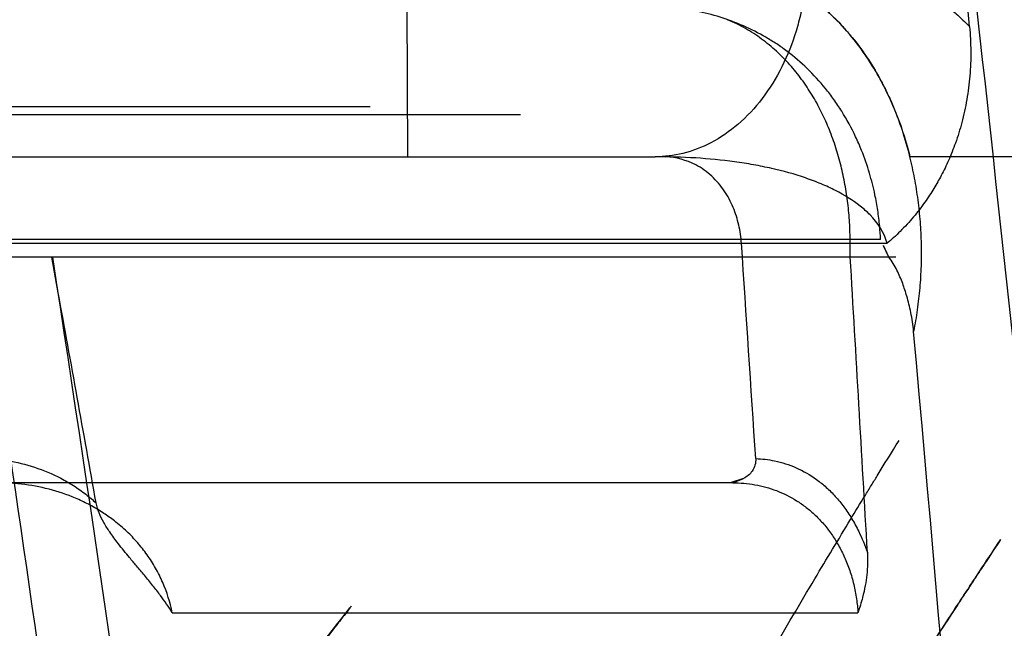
# Model space of a CAD drawing. Header units: millimetres. Extents: x 0 to 297, y 0 to 210.
# Tile 272 of 401: x 147.7575 to 147.8556, y 158.6695 to 158.7301. Entities that reach past the tile are written whole.
import ezdxf

# ---------------------------------------------------------------- set-up
doc = ezdxf.new("R2010")
doc.units = ezdxf.units.MM
doc.header["$LTSCALE"] = 16.335
doc.layers.add('INTFCLR_1', color=7, linetype='CONTINUOUS')
doc.layers.add('INTFCLR_144815', color=7, linetype='CONTINUOUS')

msp = doc.modelspace()

# ---------------------------------------------------------------- linework, layer by layer
at = {"layer": 'INTFCLR_1', "color": 6, "linetype": 'Continuous'}
for p, q in [((147.505664, 158.721488), (147.792409, 158.721488)), ((147.505664, 158.720683), (147.80739, 158.720683))]:
    msp.add_line(p, q, dxfattribs=at)
at = {"layer": 'INTFCLR_1', "color": 9, "linetype": 'Continuous'}
msp.add_open_spline([(147.773921, 158.650128), (147.774498, 158.650893), (147.775629, 158.652387), (147.777774, 158.655211), (147.781023, 158.659462), (147.784237, 158.663629), (147.787803, 158.668214), (147.788845, 158.66955), (147.790572, 158.671753), (147.789918, 158.670919), (147.789358, 158.670204), (147.787168, 158.667402), (147.783821, 158.663094), (147.780213, 158.658405), (147.777649, 158.655045), (147.776575, 158.653633), (147.774844, 158.651352), (147.770753, 158.645935), (147.764022, 158.636882), (147.756972, 158.627154), (147.752159, 158.620354), (147.749822, 158.617013), (147.748215, 158.614706), (147.743659, 158.608112), (147.7361, 158.596873), (147.726066, 158.581124), (147.717807, 158.567213), (147.712149, 158.556997), (147.708923, 158.550927), (147.704084, 158.541544), (147.697183, 158.527001), (147.690548, 158.510189), (147.68689, 158.498847), (147.685332, 158.493472), (147.684328, 158.489838), (147.681754, 158.479781), (147.679329, 158.466728), (147.678111, 158.45351), (147.677815, 158.446839), (147.677738, 158.443006), (147.6777, 158.433529), (147.678539, 158.421265), (147.680626, 158.40827), (147.681932, 158.401872), (147.682751, 158.398239), (147.68404, 158.392857), (147.686207, 158.384939), (147.690621, 158.371336), (147.695779, 158.358243), (147.700785, 158.347166), (147.703723, 158.341021), (147.708101, 158.332178), (147.714844, 158.319555), (147.724141, 158.30367), (147.731203, 158.292401), (147.735834, 158.285258), (147.738765, 158.280794), (147.743621, 158.27352), (147.750189, 158.263966), (147.755387, 158.256632), (147.757836, 158.253221)], degree=3, knots=[0, 0, 0, 0, 0.005797, 0.01133, 0.021476, 0.037955, 0.044218, 0.054387, 0.05482, 0.055229, 0.05859, 0.062716, 0.075143, 0.092818, 0.098027, 0.100749, 0.103544, 0.115354, 0.141812, 0.171787, 0.188025, 0.192212, 0.196449, 0.205034, 0.240697, 0.278371, 0.31799, 0.338541, 0.349008, 0.35957, 0.402408, 0.446323, 0.46879, 0.474471, 0.480178, 0.491596, 0.537273, 0.560271, 0.571849, 0.577661, 0.58346, 0.629177, 0.651777, 0.663046, 0.668676, 0.674302, 0.696525, 0.718311, 0.760793, 0.781563, 0.791836, 0.801994, 0.841252, 0.878375, 0.913316, 0.92169, 0.929872, 0.945621, 0.974598, 1, 1, 1, 1], dxfattribs=at)
at = {"layer": 'INTFCLR_144815', "color": 9, "linetype": 'Continuous'}
for p, q in [((147.796059, 158.731478), (147.796101, 158.716485)), ((147.047412, 158.716478), (147.820813, 158.716478)), ((147.926932, 158.716478), (147.846157, 158.716478)), ((147.72069, 158.707845), (147.843935, 158.707845)), ((147.84328, 158.708222), (147.72292, 158.708222)), ((147.828533, 158.683978), (147.829609, 158.684392)), ((147.828533, 158.683978), (147.754342, 158.683978)), ((147.772661, 158.671029), (147.841016, 158.671029))]:
    msp.add_line(p, q, dxfattribs=at)
at = {"layer": 'INTFCLR_144815', "color": 6, "linetype": 'Continuous'}
for p, q in [((147.790106, 158.716478), (147.796101, 158.716485)), ((147.820813, 158.716478), (147.821218, 158.716485)), ((147.821218, 158.716485), (147.821871, 158.71647)), ((147.840252, 158.706478), (147.840237, 158.708222)), ((147.844089, 158.706478), (147.843569, 158.707627)), ((147.844089, 158.706478), (147.843581, 158.707601)), ((147.8448, 158.706478), (147.707398, 158.706478)), ((147.761301, 158.7029), (147.760648, 158.706478)), ((147.829609, 158.684392), (147.828373, 158.684007))]:
    msp.add_line(p, q, dxfattribs=at)
for centre, major_axis, ratio, start_param, end_param in [((147.505664, 157.000019), (0, 3.052903), 0.13772, -0.968559, -0.94457), ((147.505664, 157.49327), (0, 2.71211), 0.133505, -1.115285, -1.106455), ((147.505664, 157.600697), (0, 2.739296), 0.133505, -1.166995, -1.155268), ((147.505664, 156.087172), (0, 3.241693), 0.133505, -0.642762, -0.631908), ((147.505664, 157.094069), (0, 2.950148), 0.13772, -1.076469, -0.995551)]:
    msp.add_ellipse(centre, major_axis=major_axis, ratio=ratio, start_param=start_param, end_param=end_param, dxfattribs=at)
at = {"layer": 'INTFCLR_144815', "color": 9, "linetype": 'Continuous'}
for points, knots in [([(147.890075, 158.491748), (147.885565, 158.539855), (147.875007, 158.646256), (147.856822, 158.80752), (147.835643, 158.970793), (147.820042, 159.075678), (147.812041, 159.125715)], [0, 0, 0, 0, 0.226896, 0.502094, 0.762044, 1, 1, 1, 1]), ([(147.879791, 158.459903), (147.878914, 158.469792), (147.873708, 158.52779), (147.863147, 158.637652), (147.852322, 158.73751), (147.846328, 158.7893)], [0, 0, 0, 0, 0.089951, 0.527612, 1, 1, 1, 1]), ([(147.835948, 158.736304), (147.83594, 158.735094), (147.835802, 158.733254), (147.835355, 158.73082), (147.834709, 158.728365), (147.833548, 158.725419), (147.831605, 158.722257), (147.829205, 158.719668), (147.826495, 158.7178), (147.82366, 158.716713), (147.821734, 158.716478), (147.820813, 158.716478)], [0, 0, 0, 0, 0.131926, 0.200333, 0.269636, 0.40851, 0.543953, 0.67208, 0.79072, 0.899642, 1, 1, 1, 1]), ([(147.846206, 158.716478), (147.845978, 158.717388), (147.84555, 158.718852), (147.844643, 158.72133), (147.84371, 158.723371), (147.842638, 158.725271), (147.841522, 158.727014), (147.840001, 158.728986), (147.838298, 158.730719), (147.836862, 158.731923), (147.835417, 158.73299), (147.832812, 158.734559), (147.829957, 158.735613), (147.827456, 158.736123), (147.825771, 158.736364), (147.824493, 158.736433), (147.823641, 158.736435)], [0, 0, 0, 0, 0.086392, 0.140139, 0.242965, 0.292505, 0.340938, 0.433354, 0.521264, 0.56401, 0.60573, 0.686603, 0.843339, 0.882467, 0.921534, 1, 1, 1, 1]), ([(147.835948, 158.736304), (147.837359, 158.736303), (147.840191, 158.736059), (147.843626, 158.73509), (147.84624, 158.733912), (147.848144, 158.732809), (147.849656, 158.731718), (147.850991, 158.73059), (147.851713, 158.729896), (147.85214, 158.729452)], [0, 0, 0, 0, 0.234394, 0.469087, 0.588647, 0.709782, 0.833917, 0.89765, 1, 1, 1, 1]), ([(147.831897, 158.734825), (147.833163, 158.7343), (147.835018, 158.733303), (147.836989, 158.73183), (147.838094, 158.730871), (147.83891, 158.730088), (147.839701, 158.729251), (147.840726, 158.728054), (147.841934, 158.726421), (147.843011, 158.724646), (147.843803, 158.723123), (147.844983, 158.720589), (147.84574, 158.718337), (147.846206, 158.716478)], [0, 0, 0, 0, 0.170529, 0.259631, 0.305622, 0.352469, 0.400208, 0.448719, 0.548338, 0.652425, 0.706538, 0.761665, 1, 1, 1, 1]), ([(147.84328, 158.708222), (147.843259, 158.708664), (147.84319, 158.709637), (147.843008, 158.71113), (147.842687, 158.712905), (147.842181, 158.714907), (147.841514, 158.716832), (147.840615, 158.718902), (147.83969, 158.720604), (147.838636, 158.722181), (147.837526, 158.723639), (147.836015, 158.725291), (147.834338, 158.726724), (147.832928, 158.727722), (147.831493, 158.728614), (147.828891, 158.729932), (147.826089, 158.730797), (147.823637, 158.731219), (147.821971, 158.73142), (147.82071, 158.731478), (147.819868, 158.731478)], [0, 0, 0, 0, 0.036151, 0.079844, 0.122959, 0.183646, 0.248659, 0.289408, 0.368205, 0.40665, 0.444582, 0.518034, 0.589357, 0.624587, 0.659305, 0.727544, 0.862762, 0.896926, 0.931126, 1, 1, 1, 1]), ([(147.843935, 158.707845), (147.843654, 158.708911), (147.842743, 158.710267), (147.840866, 158.711922), (147.839201, 158.71294), (147.837339, 158.713795), (147.835229, 158.71459), (147.832965, 158.715211), (147.83059, 158.715688), (147.828069, 158.716083), (147.824802, 158.716399), (147.822158, 158.716478), (147.820813, 158.716478)], [0, 0, 0, 0, 0.127341, 0.178145, 0.289641, 0.350681, 0.414824, 0.549934, 0.621252, 0.694588, 0.844697, 1, 1, 1, 1]), ([(147.846157, 158.716478), (147.846335, 158.715772), (147.84665, 158.714342), (147.846998, 158.712174), (147.847226, 158.709984), (147.847334, 158.707788), (147.847323, 158.705592), (147.847196, 158.703403), (147.846952, 158.701226), (147.846709, 158.699786), (147.846568, 158.699071)], [0, 0, 0, 0, 0.124489, 0.250109, 0.375248, 0.500683, 0.625737, 0.75041, 0.875409, 1, 1, 1, 1]), ([(147.776414, 158.5395), (147.774612, 158.553874), (147.767481, 158.609595), (147.759756, 158.665241), (147.753627, 158.706478)], [0, 0, 0, 0, 0.257866, 1, 1, 1, 1]), ([(147.790466, 158.489422), (147.788157, 158.508257), (147.77903, 158.580713), (147.768921, 158.653046), (147.760755, 158.706478)], [0, 0, 0, 0, 0.259846, 1, 1, 1, 1]), ([(147.776414, 158.5395), (147.777004, 158.541731), (147.77923, 158.549822), (147.783486, 158.563418), (147.789478, 158.579929), (147.794325, 158.591832), (147.797639, 158.599502), (147.799811, 158.604423), (147.803558, 158.612652), (147.808915, 158.623796), (147.81529, 158.636289), (147.820016, 158.645112), (147.822825, 158.650221), (147.823799, 158.65198), (147.825201, 158.654501), (147.828032, 158.659534), (147.83209, 158.666584), (147.836431, 158.673938), (147.839565, 158.679145), (147.841453, 158.682246), (147.84234, 158.683696), (147.843283, 158.685234), (147.844203, 158.686725), (147.844932, 158.687904), (147.845119, 158.688204)], [0, 0, 0, 0, 0.042103, 0.153122, 0.25987, 0.362549, 0.387587, 0.412353, 0.460709, 0.552576, 0.637959, 0.71664, 0.735219, 0.744339, 0.753339, 0.787859, 0.849708, 0.901786, 0.943681, 0.960615, 0.968033, 0.974699, 0.993548, 1, 1, 1, 1]), ([(147.75344, 158.686391), (147.754371, 158.68639), (147.756236, 158.68625), (147.758978, 158.685597), (147.761168, 158.684675), (147.762843, 158.683703), (147.764018, 158.682874), (147.764745, 158.682264), (147.765076, 158.681963)], [0, 0, 0, 0, 0.219449, 0.438734, 0.661491, 0.776561, 0.894623, 1, 1, 1, 1]), ([(147.830824, 158.686386), (147.831458, 158.686367), (147.832467, 158.68625), (147.833813, 158.685895), (147.835251, 158.685348), (147.836623, 158.68455), (147.837881, 158.683527), (147.83879, 158.682618), (147.83964, 158.681579), (147.840421, 158.68041), (147.841242, 158.678897), (147.841715, 158.677733), (147.84196, 158.677012)], [0, 0, 0, 0, 0.122556, 0.195168, 0.268614, 0.419482, 0.499077, 0.581644, 0.667598, 0.758038, 0.852833, 1, 1, 1, 1]), ([(147.772661, 158.671029), (147.772455, 158.672056), (147.771975, 158.673585), (147.771029, 158.675476), (147.770179, 158.67681), (147.769221, 158.678024), (147.768131, 158.679158), (147.767006, 158.680122), (147.765821, 158.680968), (147.764637, 158.681678), (147.762943, 158.682515), (147.760734, 158.683303), (147.757982, 158.683858), (147.756113, 158.683978), (147.755176, 158.683978)], [0, 0, 0, 0, 0.133327, 0.201907, 0.26867, 0.334246, 0.39832, 0.468461, 0.522369, 0.583547, 0.643894, 0.762456, 0.880783, 1, 1, 1, 1]), ([(147.828533, 158.683978), (147.829275, 158.683978), (147.83039, 158.683883), (147.831838, 158.683555), (147.833257, 158.683089), (147.834619, 158.68241), (147.835878, 158.681529), (147.836782, 158.68075), (147.837627, 158.67986), (147.838404, 158.678859), (147.839102, 158.67775), (147.839712, 158.676536), (147.84022, 158.67523), (147.840617, 158.673841), (147.840886, 158.672432), (147.840986, 158.671486), (147.841016, 158.671029)], [0, 0, 0, 0, 0.111729, 0.167551, 0.223554, 0.336669, 0.395151, 0.454927, 0.516226, 0.579824, 0.64564, 0.713503, 0.784146, 0.85669, 0.930987, 1, 1, 1, 1]), ([(147.778354, 158.510173), (147.779286, 158.515105), (147.78068, 158.521519), (147.782661, 158.529363), (147.784241, 158.535241), (147.787163, 158.545227), (147.791804, 158.558988), (147.797973, 158.574769), (147.803487, 158.587342), (147.80748, 158.595831), (147.809759, 158.600528), (147.813077, 158.60723), (147.818013, 158.616769), (147.824594, 158.628746), (147.82947, 158.637199), (147.83261, 158.642505), (147.834563, 158.645773), (147.837735, 158.651012), (147.841923, 158.65777), (147.846405, 158.664823), (147.849402, 158.669448), (147.851133, 158.672093), (147.852034, 158.673466), (147.85304, 158.674991), (147.854031, 158.676488), (147.856405, 158.680053), (147.85302, 158.674964), (147.851552, 158.672732), (147.849536, 158.669657), (147.846357, 158.664748), (147.841865, 158.657678), (147.83769, 158.650938), (147.834772, 158.646117), (147.833327, 158.643704), (147.832323, 158.64202), (147.829431, 158.637133), (147.824564, 158.628693), (147.817997, 158.616738), (147.812476, 158.60607), (147.808614, 158.598191), (147.806374, 158.593481), (147.802962, 158.586146), (147.797972, 158.574766), (147.791798, 158.55897), (147.787153, 158.545196), (147.784231, 158.535203), (147.782652, 158.529327), (147.780675, 158.521497), (147.779284, 158.515096), (147.778354, 158.510173)], [0, 0, 0, 0, 0.040471, 0.052888, 0.065233, 0.089546, 0.136768, 0.182269, 0.226123, 0.247432, 0.257907, 0.268213, 0.30773, 0.344492, 0.378394, 0.386402, 0.394209, 0.409082, 0.435784, 0.458311, 0.476447, 0.480258, 0.483756, 0.489775, 0.494476, 0.5, 0.513394, 0.516599, 0.523913, 0.542003, 0.564475, 0.591144, 0.606019, 0.609896, 0.613824, 0.621824, 0.655681, 0.692374, 0.731793, 0.752517, 0.763123, 0.773841, 0.817741, 0.863286, 0.91055, 0.934883, 0.947222, 0.959603, 1, 1, 1, 1]), ([(147.778354, 158.510173), (147.779286, 158.515105), (147.78068, 158.521519), (147.782661, 158.529363), (147.784241, 158.535241), (147.787163, 158.545227), (147.791804, 158.558988), (147.797973, 158.574769), (147.803487, 158.587342), (147.80748, 158.595831), (147.809759, 158.600528), (147.813077, 158.60723), (147.818013, 158.616769), (147.824594, 158.628746), (147.82947, 158.637199), (147.83261, 158.642505), (147.834563, 158.645773), (147.837735, 158.651012), (147.841923, 158.65777), (147.846405, 158.664823), (147.849402, 158.669448), (147.851133, 158.672093), (147.852034, 158.673466), (147.85304, 158.674991), (147.854031, 158.676488), (147.856405, 158.680053), (147.85302, 158.674964), (147.851552, 158.672732), (147.849536, 158.669657), (147.846357, 158.664748), (147.841865, 158.657678), (147.83769, 158.650938), (147.834772, 158.646117), (147.833327, 158.643704), (147.832323, 158.64202), (147.829431, 158.637133), (147.824564, 158.628693), (147.817997, 158.616738), (147.812476, 158.60607), (147.808614, 158.598191), (147.806374, 158.593481), (147.802962, 158.586146), (147.797972, 158.574766), (147.791798, 158.55897), (147.787153, 158.545196), (147.784231, 158.535203), (147.782652, 158.529327), (147.780675, 158.521497), (147.779284, 158.515096), (147.778354, 158.510173)], [0, 0, 0, 0, 0.040471, 0.052888, 0.065233, 0.089546, 0.136768, 0.182269, 0.226123, 0.247432, 0.257907, 0.268213, 0.30773, 0.344492, 0.378394, 0.386402, 0.394209, 0.409082, 0.435784, 0.458311, 0.476447, 0.480258, 0.483756, 0.489775, 0.494476, 0.5, 0.513394, 0.516599, 0.523913, 0.542003, 0.564475, 0.591144, 0.606019, 0.609896, 0.613824, 0.621824, 0.655681, 0.692374, 0.731793, 0.752517, 0.763123, 0.773841, 0.817741, 0.863286, 0.91055, 0.934883, 0.947222, 0.959603, 1, 1, 1, 1])]:
    msp.add_open_spline(points, degree=3, knots=knots, dxfattribs=at)
at = {"layer": 'INTFCLR_144815', "color": 6, "linetype": 'Continuous'}
for points, knots in [([(147.840237, 158.708222), (147.840231, 158.708869), (147.840183, 158.710161), (147.839998, 158.712071), (147.839701, 158.713948), (147.839291, 158.715789), (147.83876, 158.717611), (147.838112, 158.719362), (147.837346, 158.721044), (147.83646, 158.722653), (147.835426, 158.724205), (147.834242, 158.725672), (147.832911, 158.727026), (147.831433, 158.72824), (147.829804, 158.7293), (147.828636, 158.729879), (147.828026, 158.730137)], [0, 0, 0, 0, 0.073105, 0.146073, 0.216864, 0.287802, 0.359193, 0.431246, 0.498718, 0.567998, 0.638634, 0.709324, 0.780757, 0.852955, 0.925156, 1, 1, 1, 1]), ([(147.85214, 158.729452), (147.852218, 158.728628), (147.852301, 158.726991), (147.852209, 158.724556), (147.851909, 158.722184), (147.85142, 158.719941), (147.850792, 158.717915), (147.850093, 158.71616), (147.849366, 158.714656), (147.848583, 158.713273), (147.847672, 158.711885), (147.846559, 158.710441), (147.845298, 158.709066), (147.844382, 158.708223), (147.843935, 158.707845)], [0, 0, 0, 0, 0.103346, 0.204454, 0.304064, 0.401737, 0.490835, 0.568803, 0.637461, 0.699404, 0.767273, 0.844662, 0.926959, 1, 1, 1, 1]), ([(147.829405, 158.707845), (147.829364, 158.708458), (147.829188, 158.709678), (147.828629, 158.71145), (147.827742, 158.713117), (147.826492, 158.714597), (147.824587, 158.715964), (147.822896, 158.716421), (147.821871, 158.71647)], [0, 0, 0, 0, 0.147104, 0.294028, 0.443399, 0.596605, 0.75406, 1, 1, 1, 1]), ([(147.846568, 158.699071), (147.846506, 158.699703), (147.846329, 158.700889), (147.84594, 158.702475), (147.845478, 158.703884), (147.844916, 158.705201), (147.844426, 158.706089), (147.844089, 158.706478)], [0, 0, 0, 0, 0.241545, 0.454838, 0.619977, 0.804369, 1, 1, 1, 1]), ([(147.830824, 158.686386), (147.830852, 158.685957), (147.830602, 158.685105), (147.829944, 158.684575), (147.829609, 158.684392)], [0, 0, 0, 0, 0.529431, 1, 1, 1, 1]), ([(147.772661, 158.671029), (147.772299, 158.671612), (147.771672, 158.672521), (147.770721, 158.673748), (147.769914, 158.674732), (147.769131, 158.675659), (147.768249, 158.676705), (147.767337, 158.677817), (147.766472, 158.678988), (147.765654, 158.680289), (147.765198, 158.68128), (147.765076, 158.681963)], [0, 0, 0, 0, 0.153965, 0.247159, 0.34788, 0.439086, 0.519078, 0.65457, 0.761564, 0.84466, 1, 1, 1, 1]), ([(147.84196, 158.677012), (147.841981, 158.676641), (147.841989, 158.675903), (147.841912, 158.674814), (147.841747, 158.673694), (147.841466, 158.672429), (147.841191, 158.671528), (147.841016, 158.671029)], [0, 0, 0, 0, 0.183003, 0.362638, 0.536953, 0.73967, 1, 1, 1, 1])]:
    msp.add_open_spline(points, degree=3, knots=knots, dxfattribs=at)

doc.saveas('drawing.dxf')
